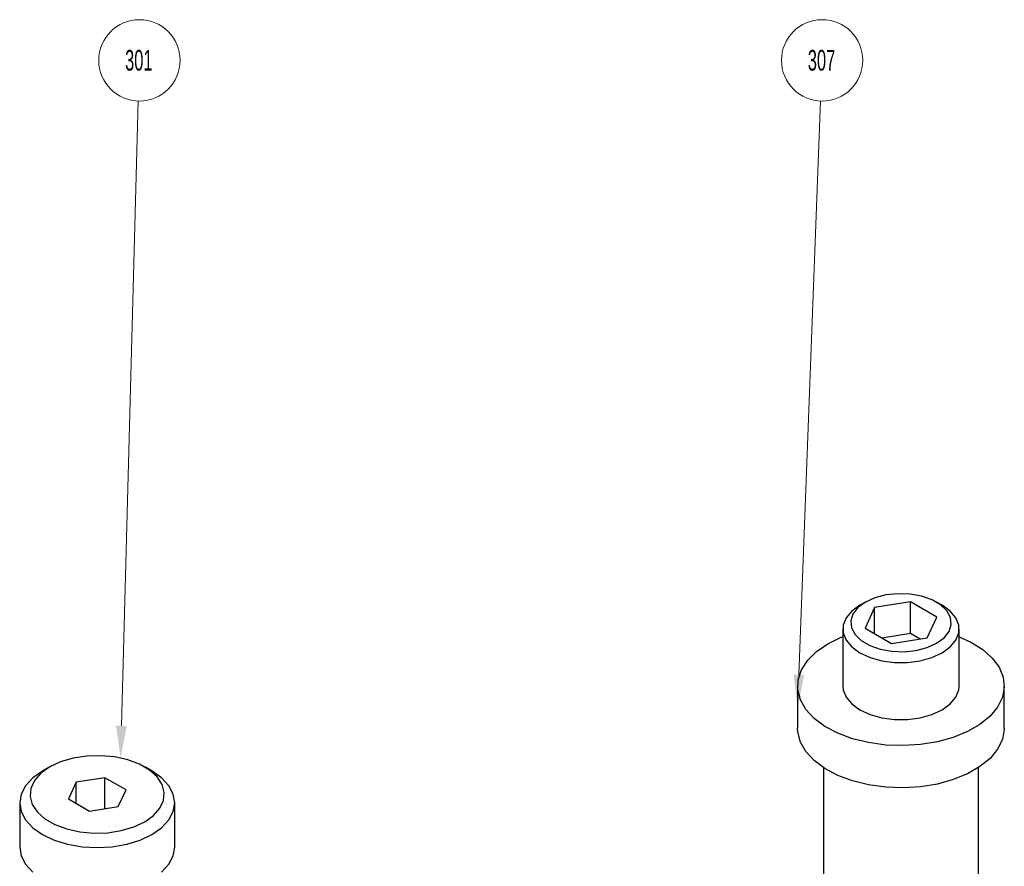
# Model space of a CAD drawing. Header units: inches. Extents: x 1802 to 2468, y -208 to -72.
# Tile 541 of 595: x 2311.62 to 2316.39, y -91.66 to -87.57. Entities that reach past the tile are written whole.
import ezdxf

# ---------------------------------------------------------------- set-up
doc = ezdxf.new("R2010")
doc.units = ezdxf.units.IN
doc.header["$LTSCALE"] = 0.5
doc.header["$MEASUREMENT"] = 0
for name, color, linetype in [('SID-M-S', 105, 'Continuous'), ('ST2-M-S', 193, 'Continuous'), ('SVE-M-S', 8, 'Continuous')]:
    doc.layers.add(name, color=color, linetype=linetype)
doc.styles.add('SLDTEXTSTYLE0', font='TXT', dxfattribs={"width": 0.595745})

msp = doc.modelspace()

# ---------------------------------------------------------------- linework, layer by layer
at = {"layer": 'SID-M-S', "linetype": 'Continuous', "lineweight": 0}
for p, q in [((2312.11555, -90.98178), (2312.19729, -87.95886)), ((2315.39324, -90.73533), (2315.49851, -87.9588))]:
    msp.add_line(p, q, dxfattribs=at)
for centre in [(2312.20261, -87.76224), (2315.50596, -87.76224)]:
    msp.add_circle(centre, 0.1967, dxfattribs=at)
for points in [[(2315.41922, -90.73632), (2315.38733, -90.89122), (2315.41922, -90.73632), (2315.36726, -90.73435)], [(2312.14154, -90.98248), (2312.11134, -91.13772), (2312.14154, -90.98248), (2312.08956, -90.98108)]]:
    msp.add_solid(points, dxfattribs=at)
at = {"layer": 'ST2-M-S', "linetype": 'Continuous', "lineweight": 25}
for p, q in [((2315.51233, -91.18421), (2315.51233, -93.40617)), ((2316.26233, -93.40617), (2316.26233, -91.18421))]:
    msp.add_line(p, q, dxfattribs=at)
at = {"layer": 'SVE-M-S', "linetype": 'Continuous', "lineweight": 25}
for p, q in [((2315.76123, -90.36253), (2315.71497, -90.38345)), ((2315.81481, -90.34861), (2315.76123, -90.36253)), ((2315.87261, -90.34249), (2315.81481, -90.34861)), ((2315.93127, -90.34454), (2315.87261, -90.34249)), ((2315.98737, -90.35464), (2315.93127, -90.34454)), ((2316.03766, -90.37218), (2315.98737, -90.35464)), ((2316.07921, -90.39617), (2316.03766, -90.37218)), ((2315.68846, -90.39876), (2315.64919, -90.42719)), ((2315.67873, -90.41016), (2315.65462, -90.44109)), ((2315.71497, -90.38345), (2315.67873, -90.41016)), ((2315.71495, -90.38347), (2315.68842, -90.39878)), ((2315.75996, -90.40942), (2315.71334, -90.50987)), ((2315.93395, -90.38251), (2315.75996, -90.40942)), ((2315.75996, -90.53678), (2315.75996, -90.40942)), ((2316.06133, -90.45604), (2315.93395, -90.38251)), ((2315.93395, -90.53561), (2315.93395, -90.38251)), ((2316.08624, -90.39878), (2316.05972, -90.38347)), ((2316.10961, -90.4252), (2316.07921, -90.39617)), ((2316.12547, -90.42719), (2316.08624, -90.39878)), ((2315.62186, -90.45995), (2315.60785, -90.49539)), ((2315.64919, -90.42719), (2315.62186, -90.45995)), ((2315.65462, -90.44109), (2315.64403, -90.47446)), ((2316.0147, -90.55648), (2316.06133, -90.45604)), ((2316.12709, -90.45759), (2316.10961, -90.4252)), ((2316.1528, -90.45995), (2316.12547, -90.42719)), ((2316.13064, -90.49145), (2316.12709, -90.45759)), ((2316.16681, -90.49539), (2316.1528, -90.45995)), ((2315.60608, -90.51357), (2315.60608, -90.78915)), ((2315.60785, -90.49539), (2315.60785, -90.53175)), ((2315.64403, -90.47446), (2315.64757, -90.50832)), ((2315.64757, -90.50832), (2315.66506, -90.5407)), ((2315.71334, -90.50987), (2315.84071, -90.5834)), ((2316.12004, -90.52481), (2316.13064, -90.49145)), ((2316.16681, -90.53175), (2316.16681, -90.49539)), ((2316.16858, -90.78915), (2316.16858, -90.51357)), ((2315.53378, -90.58505), (2315.59861, -90.5535)), ((2315.59861, -90.5535), (2315.60608, -90.5505)), ((2315.60785, -90.53175), (2315.62186, -90.5672)), ((2315.66506, -90.5407), (2315.69545, -90.56973)), ((2315.93395, -90.53561), (2315.79512, -90.55708)), ((2315.84071, -90.5834), (2316.0147, -90.55648)), ((2315.97954, -90.56192), (2315.93395, -90.53561)), ((2316.05969, -90.58245), (2316.09593, -90.55575)), ((2316.09593, -90.55575), (2316.12004, -90.52481)), ((2316.1528, -90.5672), (2316.16681, -90.53175)), ((2316.16858, -90.5505), (2316.22556, -90.57657)), ((2315.47911, -90.62248), (2315.53378, -90.58505)), ((2315.53378, -90.58505), (2315.53378, -90.58505)), ((2315.62186, -90.5672), (2315.64919, -90.59995)), ((2315.64919, -90.59995), (2315.68846, -90.62838)), ((2315.69545, -90.56973), (2315.73701, -90.59372)), ((2315.73701, -90.59372), (2315.78729, -90.61127)), ((2315.78729, -90.61127), (2315.84339, -90.62136)), ((2315.95985, -90.61729), (2316.01343, -90.60337)), ((2316.01343, -90.60337), (2316.05969, -90.58245)), ((2316.0862, -90.62838), (2316.12547, -90.59995)), ((2316.12547, -90.59995), (2316.1528, -90.5672)), ((2316.22556, -90.57657), (2316.28293, -90.61263)), ((2316.28293, -90.61263), (2316.32892, -90.65377)), ((2315.43619, -90.66471), (2315.47911, -90.62248)), ((2315.68846, -90.62838), (2315.7377, -90.65105)), ((2315.7377, -90.65105), (2315.79444, -90.66682)), ((2315.84339, -90.62136), (2315.90205, -90.62341)), ((2315.90205, -90.62341), (2315.95985, -90.61729)), ((2315.98022, -90.66682), (2316.03696, -90.65105)), ((2316.03696, -90.65105), (2316.0862, -90.62838)), ((2316.32892, -90.65377), (2316.3622, -90.69879)), ((2315.40625, -90.71051), (2315.43619, -90.66471)), ((2315.79444, -90.66682), (2315.85584, -90.67491)), ((2315.85584, -90.67491), (2315.91882, -90.67491)), ((2315.91882, -90.67491), (2315.98022, -90.66682)), ((2316.3622, -90.69879), (2316.38182, -90.74642)), ((2315.39014, -90.75858), (2315.40625, -90.71051)), ((2316.38182, -90.74642), (2316.38722, -90.79528)), ((2315.38733, -90.78915), (2315.38733, -90.99329)), ((2315.38834, -90.80752), (2315.39014, -90.75858)), ((2315.60608, -90.78915), (2315.60785, -90.80733)), ((2316.16681, -90.80733), (2316.16858, -90.78915)), ((2316.38722, -90.79528), (2316.37823, -90.84396)), ((2316.38733, -90.99329), (2316.38733, -90.78915)), ((2315.4009, -90.85594), (2315.38834, -90.80752)), ((2315.60785, -90.80733), (2315.62186, -90.84278)), ((2315.62186, -90.84278), (2315.64919, -90.87554)), ((2316.12547, -90.87554), (2316.1528, -90.84278)), ((2316.1528, -90.84278), (2316.16681, -90.80733)), ((2316.37823, -90.84396), (2316.35513, -90.89107)), ((2315.42745, -90.90244), (2315.4009, -90.85594)), ((2315.64919, -90.87554), (2315.68846, -90.90396)), ((2316.0862, -90.90396), (2316.12547, -90.87554)), ((2316.35513, -90.89107), (2316.31856, -90.93524)), ((2315.46723, -90.94568), (2315.42745, -90.90244)), ((2315.51909, -90.98441), (2315.46723, -90.94568)), ((2315.68846, -90.90396), (2315.7377, -90.92663)), ((2315.7377, -90.92663), (2315.79444, -90.94241)), ((2315.79444, -90.94241), (2315.85584, -90.9505)), ((2315.91882, -90.9505), (2315.98022, -90.94241)), ((2315.98022, -90.94241), (2316.03696, -90.92663)), ((2316.03696, -90.92663), (2316.0862, -90.90396)), ((2316.31856, -90.93524), (2316.26959, -90.97521)), ((2315.38834, -91.01166), (2315.38733, -90.99329)), ((2315.58155, -91.01753), (2315.51909, -90.98441)), ((2315.85584, -90.9505), (2315.91882, -90.9505)), ((2316.26959, -90.97521), (2316.20963, -91.00983)), ((2316.38733, -90.99329), (2316.38722, -90.99942)), ((2315.4009, -91.06008), (2315.38834, -91.01166)), ((2315.6528, -91.04408), (2315.58155, -91.01753)), ((2316.14039, -91.0381), (2316.06387, -91.05921)), ((2316.20963, -91.00983), (2316.14039, -91.0381)), ((2316.38722, -90.99942), (2316.37823, -91.0481)), ((2315.42745, -91.10657), (2315.4009, -91.06008)), ((2315.7308, -91.06329), (2315.6528, -91.04408)), ((2315.81331, -91.07462), (2315.7308, -91.06329)), ((2315.89794, -91.07773), (2315.81331, -91.07462)), ((2315.98227, -91.07255), (2315.89794, -91.07773)), ((2316.06387, -91.05921), (2315.98227, -91.07255)), ((2316.37823, -91.0481), (2316.35513, -91.0952)), ((2311.9474, -91.12831), (2311.88177, -91.13846)), ((2312.01525, -91.12626), (2311.9474, -91.12831)), ((2312.08236, -91.13239), (2312.01525, -91.12626)), ((2312.14579, -91.14645), (2312.08236, -91.13239)), ((2315.46723, -91.14981), (2315.42745, -91.10657)), ((2316.35513, -91.0952), (2316.31856, -91.13938)), ((2311.76843, -91.18095), (2311.72568, -91.21143)), ((2311.7684, -91.18097), (2311.73304, -91.20139)), ((2311.82124, -91.15627), (2311.76843, -91.18095)), ((2311.88177, -91.13846), (2311.82124, -91.15627)), ((2312.20277, -91.16781), (2312.14579, -91.14645)), ((2312.25082, -91.19554), (2312.20277, -91.16781)), ((2312.26345, -91.20139), (2312.22809, -91.18097)), ((2315.51909, -91.18855), (2315.46723, -91.14981)), ((2316.26959, -91.17935), (2316.20963, -91.21397)), ((2316.31856, -91.13938), (2316.26959, -91.17935)), ((2311.73308, -91.20137), (2311.68644, -91.23417)), ((2311.72568, -91.21143), (2311.69483, -91.24638)), ((2312.28782, -91.22844), (2312.25082, -91.19554)), ((2312.31004, -91.23417), (2312.26345, -91.20139)), ((2312.31217, -91.26506), (2312.28782, -91.22844)), ((2315.58155, -91.22166), (2315.51909, -91.18855)), ((2315.6528, -91.24821), (2315.58155, -91.22166)), ((2316.20963, -91.21397), (2316.14039, -91.24224)), ((2311.65179, -91.2716), (2311.63045, -91.31221)), ((2311.68644, -91.23417), (2311.65179, -91.2716)), ((2311.69483, -91.24638), (2311.67724, -91.28427)), ((2311.89618, -91.2547), (2311.85882, -91.33518)), ((2312.0356, -91.23313), (2311.89618, -91.2547)), ((2311.89618, -91.35675), (2311.89618, -91.2547)), ((2312.13766, -91.29205), (2312.0356, -91.23313)), ((2312.0356, -91.38254), (2312.0356, -91.23313)), ((2312.3447, -91.2716), (2312.31004, -91.23417)), ((2312.3228, -91.3038), (2312.31217, -91.26506)), ((2312.36604, -91.31221), (2312.3447, -91.2716)), ((2315.7308, -91.26743), (2315.6528, -91.24821)), ((2315.81331, -91.27875), (2315.7308, -91.26743)), ((2315.89794, -91.28187), (2315.81331, -91.27875)), ((2315.98227, -91.27668), (2315.89794, -91.28187)), ((2316.06387, -91.26334), (2315.98227, -91.27668)), ((2316.14039, -91.24224), (2316.06387, -91.26334)), ((2311.63045, -91.31221), (2311.62324, -91.35444)), ((2311.67724, -91.28427), (2311.67369, -91.32344)), ((2311.67369, -91.32344), (2311.68432, -91.36218)), ((2312.10031, -91.37254), (2312.13766, -91.29205)), ((2312.31924, -91.34297), (2312.3228, -91.3038)), ((2312.37324, -91.35444), (2312.36604, -91.31221)), ((2311.62324, -91.35444), (2311.62324, -91.56879)), ((2311.62324, -91.35444), (2311.63045, -91.39668)), ((2311.68432, -91.36218), (2311.70867, -91.39879)), ((2311.85882, -91.33518), (2311.96089, -91.3941)), ((2311.96089, -91.3941), (2312.10031, -91.37254)), ((2312.30166, -91.38085), (2312.31924, -91.34297)), ((2312.36604, -91.39668), (2312.37324, -91.35444)), ((2312.37324, -91.56879), (2312.37324, -91.35444)), ((2311.63045, -91.39668), (2311.65179, -91.43729)), ((2311.70867, -91.39879), (2311.74567, -91.43169)), ((2312.22805, -91.44628), (2312.27081, -91.4158)), ((2312.27081, -91.4158), (2312.30166, -91.38085)), ((2312.3447, -91.43729), (2312.36604, -91.39668)), ((2311.65179, -91.43729), (2311.68644, -91.47471)), ((2311.74567, -91.43169), (2311.79371, -91.45942)), ((2311.79371, -91.45942), (2311.8507, -91.48079)), ((2312.17525, -91.47097), (2312.22805, -91.44628)), ((2312.31004, -91.47471), (2312.3447, -91.43729)), ((2311.68644, -91.47471), (2311.73308, -91.50752)), ((2311.73308, -91.50752), (2311.7899, -91.53444)), ((2311.8507, -91.48079), (2311.91413, -91.49484)), ((2311.91413, -91.49484), (2311.98123, -91.50098)), ((2311.98123, -91.50098), (2312.04908, -91.49893)), ((2312.04908, -91.49893), (2312.11471, -91.48877)), ((2312.11471, -91.48877), (2312.17525, -91.47097)), ((2312.20658, -91.53444), (2312.26341, -91.50752)), ((2312.26341, -91.50752), (2312.31004, -91.47471)), ((2311.7899, -91.53444), (2311.85474, -91.55445)), ((2311.85474, -91.55445), (2311.92508, -91.56677)), ((2312.0714, -91.56677), (2312.14175, -91.55445)), ((2312.14175, -91.55445), (2312.20658, -91.53444)), ((2311.62324, -91.56879), (2311.63045, -91.61102)), ((2311.63045, -91.61102), (2311.65179, -91.65163)), ((2311.92508, -91.56677), (2311.99824, -91.57093)), ((2311.99824, -91.57093), (2312.0714, -91.56677)), ((2312.3447, -91.65163), (2312.36604, -91.61102)), ((2312.36604, -91.61102), (2312.37324, -91.56879)), ((2311.65179, -91.65163), (2311.68644, -91.68906)), ((2312.31004, -91.68906), (2312.3447, -91.65163))]:
    msp.add_line(p, q, dxfattribs=at)

# ---------------------------------------------------------------- texts
at = {"layer": 'SID-M-S', "linetype": 'Continuous', "lineweight": 0, "char_height": 0.1, "attachment_point": 2, "style": 'SLDTEXTSTYLE0'}
for s, insert in [('301', (2312.19958, -87.71169)), ('307', (2315.50294, -87.71169))]:
    msp.add_mtext(s, dxfattribs=dict(at, insert=insert))

doc.saveas('drawing.dxf')
